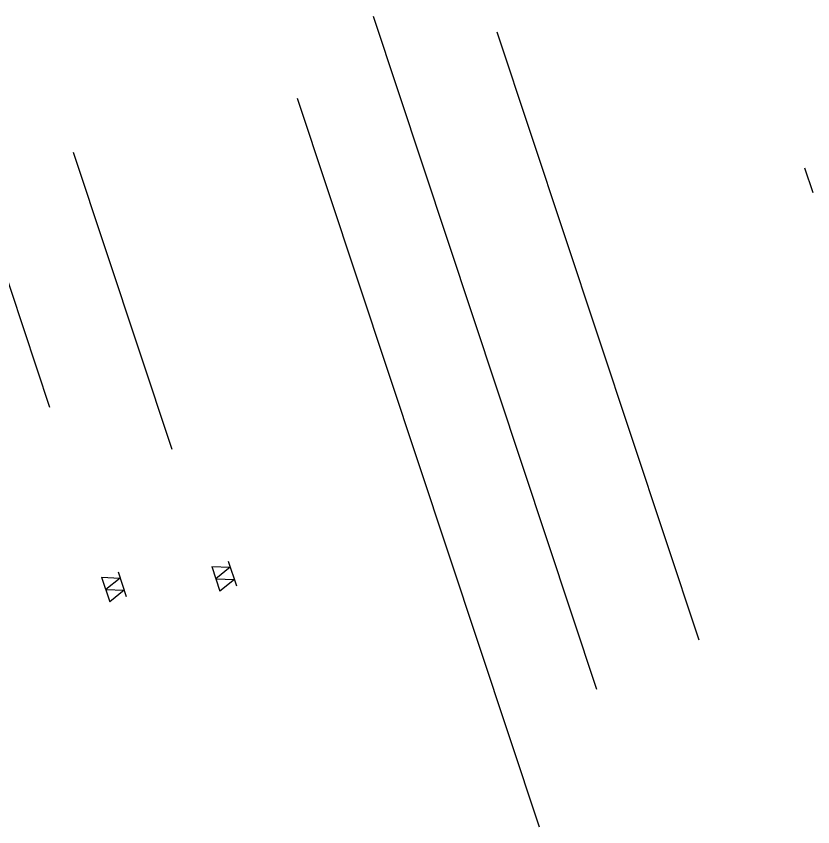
# Model space of a CAD drawing. Extents: x 400935 to 481562, y 415700 to 505362.
# Drawn here: x 402225 to 402685.9, y 418649.3 to 419118 of the extents above; entities that cross this region are included whole.
import ezdxf

# ---------------------------------------------------------------- set-up
doc = ezdxf.new("R2010")
doc.units = 0
for name, color, linetype in [('Break Line Both CELL', 7, 'Continuous'), ('Special Sediment Control Fence Both', 7, 'Continuous'), ('Special Sediment Control Fence CG', 7, 'Continuous'), ('Special Sediment Control Fence Section Both CELL', 7, 'Continuous'), ('Special Sediment Control Fence Section CG CELL', 7, 'Continuous'), ('Temporary Silt Fence Both', 7, 'Continuous'), ('Temporary Silt Fence CG', 7, 'Continuous'), ('Temporary Silt Fence Final', 7, 'Continuous')]:
    doc.layers.add(name, color=color, linetype=linetype)

msp = doc.modelspace()

# ---------------------------------------------------------------- linework, layer by layer
at = {"layer": 'Break Line Both CELL'}
msp.add_line((402681.19, 419030.29), (402685.92, 419016.06), dxfattribs=at)
msp.add_line((402681.19, 419030.29), (402685.92, 419016.06), dxfattribs=at)
msp.add_line((402681.19, 419030.29), (402685.92, 419016.06), dxfattribs=at)
msp.add_line((402681.19, 419030.29), (402685.92, 419016.06), dxfattribs=at)
msp.add_line((402681.19, 419030.29), (402685.92, 419016.06), dxfattribs=at)
msp.add_line((402681.19, 419030.29), (402685.92, 419016.06), dxfattribs=at)
at = {"layer": 'Special Sediment Control Fence Both'}
msp.add_line((402198.88, 419028.76), (402244.37, 418891.89), dxfattribs=at)
msp.add_line((402198.88, 419028.76), (402244.37, 418891.89), dxfattribs=at)
msp.add_line((402198.88, 419028.76), (402244.37, 418891.89), dxfattribs=at)
msp.add_line((402198.88, 419028.76), (402244.37, 418891.89), dxfattribs=at)
msp.add_line((402198.88, 419028.76), (402244.37, 418891.89), dxfattribs=at)
msp.add_line((402198.88, 419028.76), (402244.37, 418891.89), dxfattribs=at)
at = {"layer": 'Special Sediment Control Fence CG'}
msp.add_line((402257.91, 419039.44), (402315.01, 418867.68), dxfattribs=at)
msp.add_line((402257.91, 419039.44), (402315.01, 418867.68), dxfattribs=at)
msp.add_line((402257.91, 419039.44), (402315.01, 418867.68), dxfattribs=at)
msp.add_line((402257.91, 419039.44), (402315.01, 418867.68), dxfattribs=at)
msp.add_line((402257.91, 419039.44), (402315.01, 418867.68), dxfattribs=at)
msp.add_line((402257.91, 419039.44), (402315.01, 418867.68), dxfattribs=at)
at = {"layer": 'Special Sediment Control Fence Section Both CELL'}
for p, q in [((402283.96, 418796.68), (402288.69, 418782.45)), ((402283.96, 418796.68), (402288.69, 418782.45)), ((402283.96, 418796.68), (402288.69, 418782.45)), ((402283.96, 418796.68), (402288.69, 418782.45)), ((402283.96, 418796.68), (402288.69, 418782.45)), ((402283.96, 418796.68), (402288.69, 418782.45)), ((402274.47, 418793.53), (402279.2, 418779.29)), ((402274.47, 418793.53), (402279.2, 418779.29)), ((402274.47, 418793.53), (402279.2, 418779.29)), ((402274.47, 418793.53), (402279.2, 418779.29)), ((402274.47, 418793.53), (402279.2, 418779.29)), ((402274.47, 418793.53), (402279.2, 418779.29))]:
    msp.add_line(p, q, dxfattribs=at)
for points in [[(402274.47, 418793.53), (402285.15, 418793.12), (402276.84, 418786.41)], [(402274.47, 418793.53), (402285.15, 418793.12), (402276.84, 418786.41)], [(402274.47, 418793.53), (402285.15, 418793.12), (402276.84, 418786.41)], [(402274.47, 418793.53), (402285.15, 418793.12), (402276.84, 418786.41)], [(402274.47, 418793.53), (402285.15, 418793.12), (402276.84, 418786.41)], [(402274.47, 418793.53), (402285.15, 418793.12), (402276.84, 418786.41)], [(402276.84, 418786.41), (402287.51, 418786.01), (402279.2, 418779.29)], [(402276.84, 418786.41), (402287.51, 418786.01), (402279.2, 418779.29)], [(402276.84, 418786.41), (402287.51, 418786.01), (402279.2, 418779.29)], [(402276.84, 418786.41), (402287.51, 418786.01), (402279.2, 418779.29)], [(402276.84, 418786.41), (402287.51, 418786.01), (402279.2, 418779.29)], [(402276.84, 418786.41), (402287.51, 418786.01), (402279.2, 418779.29)]]:
    msp.add_lwpolyline(points, dxfattribs=at)
at = {"layer": 'Special Sediment Control Fence Section CG CELL'}
for p, q in [((402338.2, 418799.77), (402342.93, 418785.54)), ((402338.2, 418799.77), (402342.93, 418785.54)), ((402338.2, 418799.77), (402342.93, 418785.54)), ((402338.2, 418799.77), (402342.93, 418785.54)), ((402338.2, 418799.77), (402342.93, 418785.54)), ((402338.2, 418799.77), (402342.93, 418785.54)), ((402347.69, 418802.93), (402352.42, 418788.69)), ((402347.69, 418802.93), (402352.42, 418788.69)), ((402347.69, 418802.93), (402352.42, 418788.69)), ((402347.69, 418802.93), (402352.42, 418788.69)), ((402347.69, 418802.93), (402352.42, 418788.69)), ((402347.69, 418802.93), (402352.42, 418788.69))]:
    msp.add_line(p, q, dxfattribs=at)
for points in [[(402338.2, 418799.77), (402348.87, 418799.37), (402340.57, 418792.65)], [(402338.2, 418799.77), (402348.87, 418799.37), (402340.57, 418792.65)], [(402338.2, 418799.77), (402348.87, 418799.37), (402340.57, 418792.65)], [(402338.2, 418799.77), (402348.87, 418799.37), (402340.57, 418792.65)], [(402338.2, 418799.77), (402348.87, 418799.37), (402340.57, 418792.65)], [(402338.2, 418799.77), (402348.87, 418799.37), (402340.57, 418792.65)], [(402340.57, 418792.65), (402351.24, 418792.25), (402342.93, 418785.54)], [(402340.57, 418792.65), (402351.24, 418792.25), (402342.93, 418785.54)], [(402340.57, 418792.65), (402351.24, 418792.25), (402342.93, 418785.54)], [(402340.57, 418792.65), (402351.24, 418792.25), (402342.93, 418785.54)], [(402340.57, 418792.65), (402351.24, 418792.25), (402342.93, 418785.54)], [(402340.57, 418792.65), (402351.24, 418792.25), (402342.93, 418785.54)]]:
    msp.add_lwpolyline(points, dxfattribs=at)
at = {"layer": 'Temporary Silt Fence Both'}
msp.add_line((402431.49, 419118), (402560.84, 418728.85), dxfattribs=at)
msp.add_line((402431.49, 419118), (402560.84, 418728.85), dxfattribs=at)
msp.add_line((402431.49, 419118), (402560.84, 418728.85), dxfattribs=at)
msp.add_line((402431.49, 419118), (402560.84, 418728.85), dxfattribs=at)
msp.add_line((402431.49, 419118), (402560.84, 418728.85), dxfattribs=at)
msp.add_line((402431.49, 419118), (402560.84, 418728.85), dxfattribs=at)
at = {"layer": 'Temporary Silt Fence CG'}
msp.add_line((402503.03, 419109), (402619.89, 418757.42), dxfattribs=at)
msp.add_line((402503.03, 419109), (402619.89, 418757.42), dxfattribs=at)
msp.add_line((402503.03, 419109), (402619.89, 418757.42), dxfattribs=at)
msp.add_line((402503.03, 419109), (402619.89, 418757.42), dxfattribs=at)
msp.add_line((402503.03, 419109), (402619.89, 418757.42), dxfattribs=at)
msp.add_line((402503.03, 419109), (402619.89, 418757.42), dxfattribs=at)
at = {"layer": 'Temporary Silt Fence Final'}
msp.add_line((402387.62, 419070.64), (402527.68, 418649.28), dxfattribs=at)
msp.add_line((402387.62, 419070.64), (402527.68, 418649.28), dxfattribs=at)
msp.add_line((402387.62, 419070.64), (402527.68, 418649.28), dxfattribs=at)
msp.add_line((402387.62, 419070.64), (402527.68, 418649.28), dxfattribs=at)
msp.add_line((402387.62, 419070.64), (402527.68, 418649.28), dxfattribs=at)
msp.add_line((402387.62, 419070.64), (402527.68, 418649.28), dxfattribs=at)

doc.saveas('drawing.dxf')
